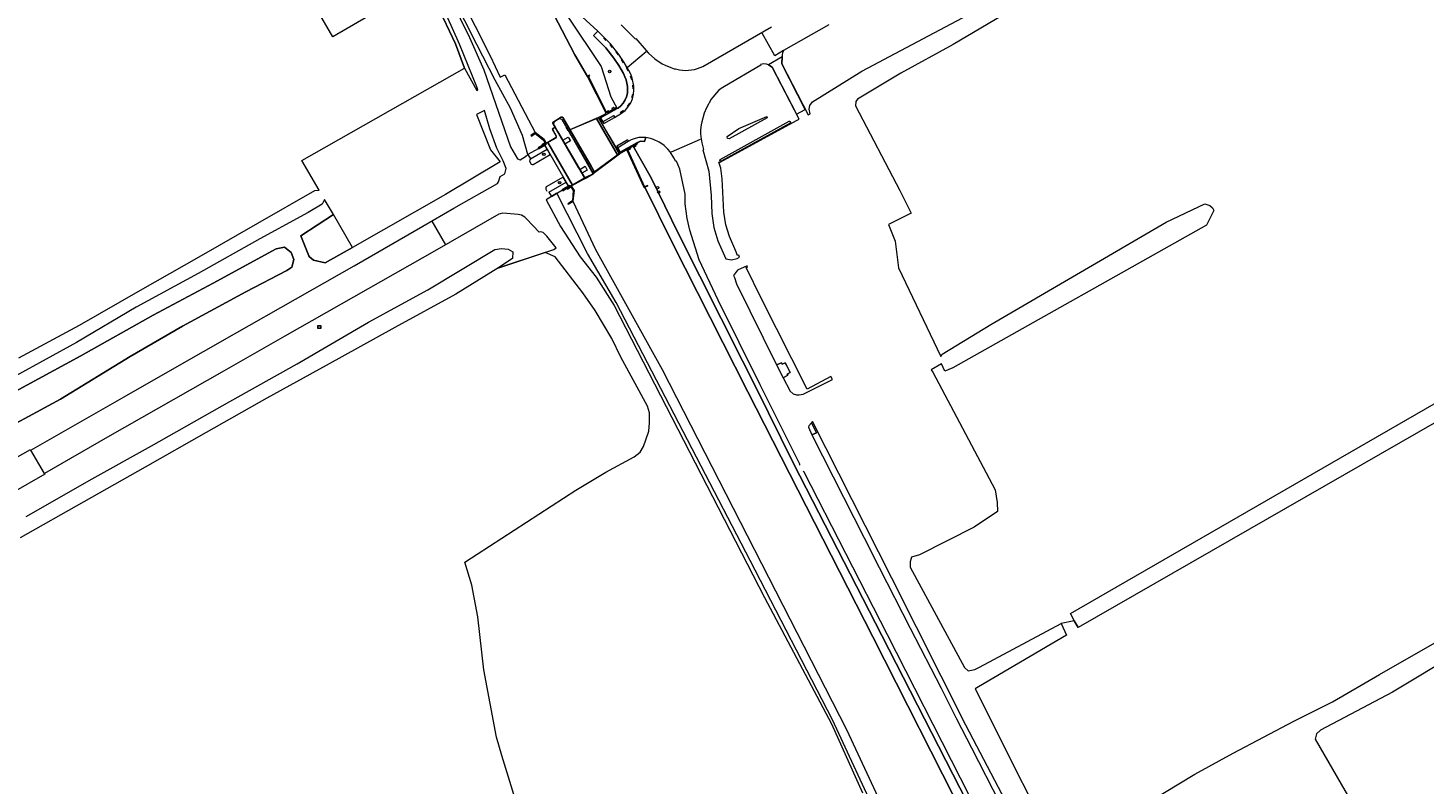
# Model space of a CAD drawing. Header units: metres. Extents: x 209813 to 223847, y 571801 to 587119.
# Tile 687 of 746: x 221974 to 222332, y 583792 to 583986. Entities that reach past the tile are written whole.
import ezdxf
from ezdxf.enums import TextEntityAlignment as Align

# ---------------------------------------------------------------- set-up
doc = ezdxf.new("R2010")
doc.units = ezdxf.units.M
for name, color, linetype, lineweight in [('B-RO-BV-GELEIDECONSTRUCTIE-G', 8, 'Continuous', 0), ('B-RO-BV-LEUNING-G', 8, 'BV-LEUNING', 0), ('B-RO-GK-BESCHOEIING-G', 8, 'GK-BESCHOEIING', 0), ('B-RO-GK-BESCHOEIING_DAMWAND-G', 8, 'GK-BESCHOEIING', 0), ('B-RO-GK-KADEMUUR-GV', 8, 'Continuous', 0), ('B-RO-GR-BEPLANTING_CULTUUR_BOSPLANTSOEN-GV', 8, 'Continuous', 0), ('B-RO-GR-GRAS-GV', 8, 'Continuous', 0), ('B-RO-GW-TALUD_KRUIN-G', 8, 'Continuous', 0), ('B-RO-IE-MEUBILAIR_WEGMEUBILAIR-G', 8, 'Continuous', 0), ('B-RO-IE-MEUBILAIR_WEGMEUBILAIR-S', 8, 'Continuous', 0), ('B-RO-KL-BRANDSTOF_LOCATIEPAAL-S', 8, 'Continuous', 0), ('B-RO-KL-DATA_CAI-S', 8, 'Continuous', 0), ('B-RO-KW-KUNSTWERK_DEK-GV', 8, 'Continuous', 0), ('B-RO-KW-KUNSTWERK_LANDHOOFD-GV', 8, 'Continuous', 0), ('B-RO-OG-TERREIN_CULTUURSCHEIDING-GV', 8, 'Continuous', 0), ('B-RO-OG-WATER_KANAAL-GV', 8, 'Continuous', 0), ('B-RO-OG-WEG-GV', 8, 'Continuous', 0), ('B-RO-VH-VERHARDING_STRAATBAKSTEEN-GV', 8, 'Continuous', 0), ('B-RO-VH-VERHARDING_TEGEL-GV', 8, 'Continuous', 0), ('B-RO-VW-MARKERING-G', 8, 'Continuous', 0), ('B-RO-VW-VRI-S', 8, 'Continuous', 0)]:
    doc.layers.add(name, color=color, linetype=linetype, lineweight=lineweight)
doc.styles.add('NLCS-ISO', font='txt')
doc.linetypes.add('BV-LEUNING', pattern='A,1,[69,NLCS.shx,S=0.2,R=0,X=0,Y=0],1', length=2)
doc.linetypes.add('GK-BESCHOEIING', pattern='A,30,-5,[1,NLCS.shx,S=1,R=0,X=0,Y=0],-5', length=40)

# ---------------------------------------------------------------- blocks, each defined once
blk = doc.blocks.new('SIE-WATER_VERKLIKKER_TRANSPORTLEIDING-SO')
at = {"color": 0, "linetype": 'ByBlock', "lineweight": 18}
blk.add_circle((0, 0), 1.5, dxfattribs=at)
at = {"color": 0, "linetype": 'ByBlock', "lineweight": 18, "style": 'NLCS-ISO'}
blk.add_text('vt', height=1.5, dxfattribs=at).set_placement((0, 0), align=Align.MIDDLE_CENTER)
blk = doc.blocks.new('SKL-DATA_SIGNAAL_CAIKAST-SO')
at = {"color": 0, "linetype": 'ByBlock', "lineweight": 18}
for points in [[(-2, 2), (2, 2), (2, 1.68), (-2, 1.68)], [(-2, 1.52), (2, 1.52), (2, -2), (-2, -2)]]:
    blk.add_lwpolyline(points, close=True, dxfattribs=at)
at = {"color": 0, "linetype": 'ByBlock', "lineweight": 18, "style": 'NLCS-ISO'}
blk.add_text('cai', height=1.5, dxfattribs=at).set_placement((0, 0), align=Align.MIDDLE_CENTER)
blk = doc.blocks.new('SKL-VRI_PAAL-SO')
at = {"lineweight": 18}
blk.add_circle((0, 0), 1.59, dxfattribs=at)
at = {"lineweight": 18, "style": 'NLCS-ISO'}
blk.add_text('vri', height=1.8, dxfattribs=at).set_placement((-0.1, 0.1), align=Align.MIDDLE_CENTER)
blk = doc.blocks.new('SIE-WEG_SLAGBOOM-SO')
at = {"linetype": 'ByBlock', "lineweight": 18}
h = blk.add_hatch(color=0, dxfattribs=at)
h.dxf.hatch_style = 1
h.paths.add_polyline_path([(0, 0.5), (-1, 0.5), (-2, -0.5), (-1, -0.5)])
h.paths.add_polyline_path([(2, 0.5), (1, 0.5), (0, -0.5), (1, -0.5)])
at = {"color": 0, "linetype": 'ByBlock', "lineweight": 18}
blk.add_lwpolyline([(-2, 0.5), (2, 0.5), (2, -0.5), (-2, -0.5)], close=True, dxfattribs=at)
for points in [[(-2, -0.5), (-1, 0.5)], [(-1, -0.5), (0, 0.5)], [(0, -0.5), (1, 0.5)], [(1, -0.5), (2, 0.5)]]:
    blk.add_lwpolyline(points, dxfattribs=at)

msp = doc.modelspace()

# ---------------------------------------------------------------- linework, layer by layer
at = {"layer": 'B-RO-BV-GELEIDECONSTRUCTIE-G', "flags": 128}
for points in [[(222121.706, 583983.456), (222122.358, 583982.763)], [(222121.706, 583983.456), (222122.358, 583982.763)], [(222123.373, 583981.708), (222123.985, 583980.964)], [(222123.373, 583981.708), (222123.985, 583980.964)], [(222124.866, 583979.839), (222125.491, 583979.069)], [(222124.866, 583979.839), (222125.491, 583979.069)], [(222126.29, 583977.866), (222126.795, 583977.041)], [(222126.29, 583977.866), (222126.795, 583977.041)], [(222127.533, 583975.793), (222127.996, 583974.957)], [(222127.533, 583975.793), (222127.996, 583974.957)], [(222128.606, 583973.645), (222128.903, 583972.727)], [(222128.606, 583973.645), (222128.903, 583972.727)], [(222129.176, 583968.898), (222128.937, 583967.989)], [(222129.176, 583968.898), (222128.937, 583967.989)], [(222129.19, 583971.299), (222129.291, 583970.343)], [(222129.19, 583971.299), (222129.291, 583970.343)], [(222128.367, 583966.62), (222127.821, 583965.829)], [(222128.367, 583966.62), (222127.821, 583965.829)], [(222126.854, 583964.743), (222126.034, 583964.204)], [(222126.854, 583964.743), (222126.034, 583964.204)]]:
    msp.add_lwpolyline(points, dxfattribs=at)
at = {"layer": 'B-RO-BV-LEUNING-G', "flags": 128}
for points in [[(222124.783, 583965.322), (222123.186, 583964.42)], [(222120.449, 583962.927), (222112.722, 583959.616)], [(222122.318, 583963.923), (222120.478, 583962.94)], [(222109.351, 583960.444), (222108.642, 583960.025), (222109.615, 583958.24), (222109.613, 583957.951), (222109.466, 583957.702), (222106.886, 583956.199)], [(222112.694, 583959.623), (222112.172, 583960.535)], [(222106.069, 583955.729), (222104.995, 583955.112)], [(222130.316, 583956.27), (222125.81, 583953.736)], [(222125.797, 583953.719), (222119.008, 583948.684)], [(222119.084, 583948.541), (222117.326, 583947.641), (222113.178, 583945.302)], [(222112.333, 583944.835), (222111.446, 583944.32)]]:
    msp.add_lwpolyline(points, dxfattribs=at)
at = {"layer": 'B-RO-GK-BESCHOEIING-G', "flags": 128}
for points in [[(222000.878, 584201.897), (222007.128, 584189.688), (222040.567, 584122.598), (222071.995, 584060.756), (222097.162, 584012.161), (222114.385, 583979.082), (222117.624, 583973.535)], [(222241.476, 583835.729), (222242.479, 583833.902)], [(222242.479, 583833.902), (222243.43, 583832.169)]]:
    msp.add_lwpolyline(points, dxfattribs=at)
at = {"layer": 'B-RO-GK-BESCHOEIING_DAMWAND-G', "flags": 128}
msp.add_lwpolyline([(222796.187, 582651.245), (222792.576, 582651.094), (222779.315, 582674.487), (222755.007, 582720.53), (222729.825, 582770.317), (222707.382, 582815.003), (222687.332, 582854.099), (222665.143, 582896.817), (222652.736, 582921.101), (222651.091, 582923.378), (222649.454, 582926.031), (222619.194, 582986.808), (222610.327, 583004.106), (222603.412, 583017.362), (222594.677, 583033.53), (222572.501, 583076.971), (222559.049, 583102.84), (222527.434, 583165.603), (222507.79, 583205.023), (222484.574, 583250.317), (222462.394, 583294.054), (222440.264, 583337.501), (222404.651, 583406.011), (222394.347, 583426.306), (222386.851, 583440.934), (222388.205, 583441.7), (222372.653, 583471.685), (222349.961, 583516.066), (222327.03, 583561.097), (222314.256, 583586.399), (222293.096, 583628.486), (222273.682, 583666.942), (222257.779, 583698.714), (222258.516, 583699.113), (222258.249, 583700.095), (222257.032, 583699.662), (222237.033, 583738.936), (222214.667, 583782.776), (222190.843, 583829.771), (222158.746, 583892.608), (222139.418, 583930.717), (222132.344, 583945.08)], dxfattribs=at)
at = {"layer": 'B-RO-GK-KADEMUUR-GV', "flags": 128}
for points in [[(222122.294, 583964.221), (222122.457, 583964.317), (222117.875, 583973.454), (222118.217, 583973.634), (222118.129, 583973.801), (222117.624, 583973.535)], [(222103.109, 583958.379), (222103.224, 583958.2), (222104.225, 583958.842), (222106.355, 583957.188), (222106.861, 583956.245), (222107.065, 583956.361), (222106.519, 583957.33), (222104.237, 583959.102)], [(222132.344, 583945.08), (222133.092, 583945.426), (222133.025, 583945.571), (222132.276, 583945.224), (222127.956, 583954.606), (222127.816, 583954.528), (222132.198, 583945.012)], [(222112.569, 583940.871), (222112.681, 583940.714), (222113.924, 583941.511), (222114.168, 583944.272), (222113.462, 583945.46), (222113.291, 583945.362), (222113.967, 583944.226), (222113.737, 583941.624)]]:
    msp.add_lwpolyline(points, close=True, dxfattribs=at)
at = {"layer": 'B-RO-GR-BEPLANTING_CULTUUR_BOSPLANTSOEN-GV', "flags": 128}
msp.add_lwpolyline([(222057.366, 583929.665), (222052.45, 583938.072), (222044.135, 583932.624), (222046.115, 583927.523), (222046.323, 583927.228), (222047.353, 583926.364), (222050.375, 583925.669)], close=True, dxfattribs=at)
msp.add_lwpolyline([(221962.774, 583880.158), (221982.437, 583890.728), (222000.333, 583901.677), (222013.786, 583909.436), (222030.04, 583918.264), (222040.556, 583923.771), (222041.78, 583924.547), (222042.305, 583926.588), (222041.63, 583928.392), (222039.888, 583929.734), (222037.756, 583929.296), (222021.591, 583920.526), (222006.201, 583912.248), (221987.68, 583901.823), (221969.919, 583892.145)], dxfattribs=at)
at = {"layer": 'B-RO-GR-GRAS-GV', "flags": 128}
for points in [[(222367.925, 584028.128), (222365.867, 584026.314), (222364.398, 584026.992), (222361.486, 584030.667), (222345.183, 584056.587), (222344.728, 584057.025), (222343.717, 584057.183), (222339.991, 584055.196), (222319.083, 584043.523), (222303.308, 584034.277), (222285.281, 584024.08), (222269.927, 584015.44), (222254.817, 584007.229), (222239.724, 583998.291), (222225.608, 583990.098), (222211.411, 583981.684), (222198.002, 583974.355), (222186.897, 583967.645), (222186.422, 583967.09)], [(221971.809, 583901.299), (221987.3, 583909.738), (222002.964, 583918.693), (222018.059, 583927.246), (222033.103, 583935.906), (222047.658, 583944.221), (222048.801, 583944.367), (222044.402, 583951.971), (222086.061, 583975.642), (222083.812, 583981.86), (222079.049, 583991.782), (222074.813, 584000.205), (222069.257, 583997.162), (222069.257, 583993.602), (222052.305, 583983.694), (222043.248, 583999.33), (222034.081, 583994.971)], [(222186.422, 583967.09), (222186.374, 583966.001), (222197.756, 583944.282), (222200.617, 583938.448), (222194.781, 583935.505), (222196.539, 583931.237), (222197.417, 583924.459), (222208.257, 583901.632), (222208.607, 583902.311), (222221.081, 583909.84), (222266.03, 583936.125), (222275.919, 583940.836), (222277.26, 583940.38), (222277.895, 583939.794), (222278.296, 583939.103), (222276.342, 583935.39), (222211.332, 583898.766), (222209.275, 583897.941), (222208.412, 583899.762), (222205.776, 583898.223), (222206.157, 583897.679), (222222.207, 583867.444), (222222.698, 583864.199), (222222.738, 583861.907), (222216.771, 583857.923), (222202.745, 583850.793), (222200.746, 583850.163), (222200.381, 583848.984), (222200.4, 583847.623), (222214.313, 583821.86), (222215.218, 583821.063), (222216.943, 583821.354), (222218.125, 583821.964), (222239.117, 583833.211)], [(222258.255, 583785.399), (222273.417, 583794.523), (222283.232, 583799.963), (222298.797, 583808.128), (222308.68, 583813.089), (222320.718, 583820.078), (222456.575, 583897.79), (222457.247, 583897.896), (222457.951, 583897.522), (222458.341, 583897.133), (222461.547, 583899.43), (222432.947, 583938.903), (222430.221, 583942.741), (222426.724, 583940.29), (222427.882, 583938.032), (222243.43, 583832.169), (222242.479, 583833.902), (222239.117, 583833.211), (222240.471, 583830.19), (222217.895, 583816.926), (222217.09, 583816.453), (222241.201, 583768.165)], [(222242.479, 583833.902), (222241.476, 583835.729), (222425.849, 583941.997), (222426.724, 583940.29)], [(222099.05, 583788.223), (222095.623, 583799.347), (222094.293, 583804.012), (222091.06, 583821.263), (222089.516, 583834.89), (222087.937, 583843.038), (222086.194, 583848.955), (222114.646, 583867.413), (222122.304, 583872.019), (222129.609, 583875.907), (222131.156, 583877.123), (222131.984, 583878.567), (222133.333, 583882.536), (222133.563, 583884.669), (222133.563, 583887.215), (222133.028, 583888.91), (222126.17, 583901.505), (222123.843, 583906.302), (222119.632, 583913.467), (222116.463, 583918.043), (222109.295, 583927.249), (222106.806, 583928.373), (222094.59, 583924.333), (222083.857, 583917.623), (222068.202, 583909.144), (222050.57, 583899.397), (222035.407, 583890.966), (222019.816, 583882.203), (222004.144, 583873.315), (221988.481, 583864.37), (221972.158, 583855.191)], [(222458.341, 583897.133), (222458.928, 583896.549), (222459.186, 583895.446), (222459.196, 583894.724), (222458.768, 583894.429), (222415.288, 583869.706), (222374.896, 583846.138), (222324.087, 583815.578), (222305.655, 583805.819), (222304.557, 583804.898), (222304.244, 583803.547), (222315.366, 583784.243)]]:
    msp.add_lwpolyline(points, dxfattribs=at)
at = {"layer": 'B-RO-GW-TALUD_KRUIN-G', "flags": 128}
msp.add_lwpolyline([(222216.828, 583783.823), (222193.09, 583830.148), (222170.421, 583874.263), (222160.802, 583893.772), (222157.354, 583900.57), (222140.99, 583933.148), (222133.978, 583947.488), (222129.306, 583955.635)], dxfattribs=at)
at = {"layer": 'B-RO-IE-MEUBILAIR_WEGMEUBILAIR-G', "flags": 128}
for points in [[(222120.455, 583962.958), (222121.194, 583961.681)], [(222120.455, 583962.958), (222121.194, 583961.681)], [(222121.194, 583961.681), (222121.465, 583961.214)], [(222121.194, 583961.681), (222121.465, 583961.214)], [(222119.088, 583948.534), (222112.712, 583959.619)], [(222119.088, 583948.534), (222112.712, 583959.619)], [(222121.465, 583961.214), (222123.132, 583958.334)], [(222121.465, 583961.214), (222123.132, 583958.334)], [(222123.132, 583958.334), (222124.814, 583955.429)], [(222123.132, 583958.334), (222124.814, 583955.429)], [(222124.814, 583955.429), (222125.068, 583954.99)], [(222124.814, 583955.429), (222125.068, 583954.99)], [(222125.068, 583954.99), (222125.828, 583953.677)], [(222125.068, 583954.99), (222125.828, 583953.677)]]:
    msp.add_lwpolyline(points, dxfattribs=at)
at = {"layer": 'B-RO-KW-KUNSTWERK_DEK-GV', "flags": 128}
for points in [[(222113.435, 583958.362), (222112.712, 583959.619), (222113.134, 583959.801), (222111.301, 583962.951), (222111.18, 583963.053), (222111.025, 583963.086), (222110.873, 583963.041), (222108.716, 583961.711), (222108.735, 583961.496), (222109.325, 583960.487), (222108.593, 583960.02), (222109.566, 583958.228), (222109.575, 583958.008), (222109.461, 583957.77), (222106.861, 583956.245), (222106.976, 583956.033), (222106.705, 583955.877), (222112.775, 583945.386), (222113.033, 583945.539), (222113.176, 583945.295), (222117.434, 583947.586), (222119.044, 583948.611)], [(222113.435, 583958.362), (222119.044, 583948.611), (222125.828, 583953.677), (222120.455, 583962.958), (222113.134, 583959.801)]]:
    msp.add_lwpolyline(points, dxfattribs=at)
for points in [[(222111.852, 583956.153), (222111.289, 583957.125), (222112.699, 583957.938), (222113.269, 583956.958)], [(222116.17, 583948.703), (222115.62, 583949.651), (222117.019, 583950.474), (222117.567, 583949.499)]]:
    msp.add_lwpolyline(points, close=True, dxfattribs=at)
at = {"layer": 'B-RO-KW-KUNSTWERK_LANDHOOFD-GV', "flags": 128}
for points in [[(222121.194, 583961.681), (222121.538, 583961.866), (222120.947, 583962.888), (222125.227, 583965.264), (222125.085, 583965.509), (222123.172, 583964.438), (222123.033, 583964.655), (222122.185, 583964.157), (222122.311, 583963.943), (222120.455, 583962.958)], [(222111.052, 583962.49), (222119.148, 583948.568), (222119.266, 583948.686), (222119.331, 583948.84), (222119.333, 583949.008), (222119.21, 583949.337), (222118.545, 583950.503), (222111.301, 583962.951), (222111.18, 583963.053), (222111.025, 583963.086), (222110.873, 583963.041), (222108.716, 583961.711), (222108.735, 583961.496), (222108.884, 583961.233)], [(222111.052, 583962.49), (222110.368, 583962.658), (222109.069, 583961.923), (222108.884, 583961.233), (222110.045, 583959.271), (222117.034, 583947.357), (222119.088, 583948.534)], [(222125.068, 583954.99), (222120.455, 583962.958), (222119.962, 583962.705), (222125.356, 583953.435), (222125.828, 583953.677)], [(222106.976, 583956.033), (222106.742, 583956.464), (222105.924, 583955.989), (222106.037, 583955.784), (222104.967, 583955.161), (222105.089, 583954.948), (222106.705, 583955.877)], [(222106.976, 583956.033), (222106.705, 583955.877), (222112.775, 583945.386)], [(222113.176, 583945.295), (222113.808, 583945.658), (222107.484, 583956.6), (222106.861, 583956.245)]]:
    msp.add_lwpolyline(points, dxfattribs=at)
for points in [[(222129.306, 583955.635), (222130.444, 583956.281), (222130.306, 583956.519), (222126.03, 583954.104), (222125.401, 583955.191), (222125.068, 583954.99), (222125.828, 583953.677), (222127.66, 583954.707), (222127.76, 583954.497), (222128.612, 583954.973), (222128.509, 583955.183)], [(222113.176, 583945.295), (222113.033, 583945.539), (222111.136, 583944.419), (222111.259, 583944.204), (222112.335, 583944.832), (222112.469, 583944.604), (222113.294, 583945.093)]]:
    msp.add_lwpolyline(points, close=True, dxfattribs=at)
at = {"layer": 'B-RO-OG-TERREIN_CULTUURSCHEIDING-GV', "flags": 128}
for points in [[(222070.858, 584014.621), (222078.854, 584000.423), (222082.565, 583993.306), (222087.359, 583983.51), (222091.037, 583975.174), (222097.915, 583955.437), (222099.64, 583952.363), (222100.399, 583952.139), (222101.713, 583952.941), (222102.339, 583953.47), (222100.956, 583958.349), (222097.838, 583965.369), (222093.968, 583972.579), (222089.26, 583981.713), (222079.97, 584000), (222077.103, 584005.425), (222071.852, 584015.204)], [(222062.881, 584009.525), (222068.6, 584012.786), (222068.384, 584013.17), (222062.392, 584009.655), (222069.257, 583997.162), (222074.813, 584000.205), (222079.049, 583991.782), (222083.812, 583981.86), (222086.061, 583975.642), (222089.243, 583969.916), (222089.5, 583970.061), (222089.26, 583970.838), (222084.811, 583981.776), (222081.513, 583989.087), (222074.928, 584001.583), (222069.185, 583998.245)]]:
    msp.add_lwpolyline(points, close=True, dxfattribs=at)
at = {"layer": 'B-RO-OG-WATER_KANAAL-GV', "flags": 128}
for points in [[(222132.344, 583945.08), (222132.198, 583945.012), (222127.816, 583954.528), (222127.66, 583954.707), (222125.356, 583953.435), (222119.962, 583962.705), (222122.311, 583963.943), (222122.294, 583964.221), (222117.624, 583973.535), (222114.385, 583979.082), (222097.162, 584012.161), (222071.995, 584060.756), (222040.567, 584122.598), (222007.128, 584189.688), (222000.077, 584203.473)], [(222132.344, 583945.08), (222132.198, 583945.012), (222127.816, 583954.528), (222127.66, 583954.707), (222125.356, 583953.435), (222119.962, 583962.705), (222122.311, 583963.943), (222122.294, 583964.221), (222117.624, 583973.535), (222114.385, 583979.082), (222097.162, 584012.161), (222071.995, 584060.756), (222040.567, 584122.598), (222007.128, 584189.688), (222000.077, 584203.473)], [(222081.071, 584001.868), (222092.646, 583978.819), (222095.234, 583973.293), (222096.424, 583973.963), (222104.237, 583959.102), (222106.519, 583957.33), (222107.065, 583956.361), (222107.484, 583956.6), (222113.808, 583945.658), (222113.462, 583945.46), (222114.168, 583944.272), (222113.896, 583941.493), (222119.682, 583929.141), (222123.984, 583921.412), (222136.747, 583898.306), (222184.007, 583805.984), (222215.876, 583737.704)], [(222214.667, 583782.776), (222190.843, 583829.771), (222158.746, 583892.608), (222139.418, 583930.717), (222132.344, 583945.08)]]:
    msp.add_lwpolyline(points, dxfattribs=at)
msp.add_lwpolyline([(222115.336, 583950.142), (222108.735, 583961.496), (222108.716, 583961.711), (222110.873, 583963.041), (222111.025, 583963.086), (222111.18, 583963.053), (222111.301, 583962.951), (222118.545, 583950.503), (222119.21, 583949.337), (222119.333, 583949.008), (222119.331, 583948.84), (222119.266, 583948.686), (222119.148, 583948.568), (222116.961, 583947.338)], close=True, dxfattribs=at)
msp.add_lwpolyline([(222115.336, 583950.142), (222108.735, 583961.496), (222108.716, 583961.711), (222110.873, 583963.041), (222111.025, 583963.086), (222111.18, 583963.053), (222111.301, 583962.951), (222118.545, 583950.503), (222119.21, 583949.337), (222119.333, 583949.008), (222119.331, 583948.84), (222119.266, 583948.686), (222119.148, 583948.568), (222116.961, 583947.338)], close=True, dxfattribs=at)
at = {"layer": 'B-RO-OG-WEG-GV', "flags": 128}
for points in [[(222179.504, 583986.711), (222167.903, 583980.145), (222167.646, 583979.605), (222167.554, 583979.085), (222167.569, 583978.54), (222167.425, 583976.731), (222174.187, 583963.685), (222174.752, 583963.96), (222174.498, 583965.076), (222174.677, 583966.052), (222175.321, 583967.014), (222188.003, 583974.832), (222219.432, 583991.521)], [(222112.533, 583988.947), (222121.095, 583976.056), (222123.567, 583968.312), (222125.227, 583965.264), (222125.466, 583965.413), (222126.169, 583965.978), (222126.737, 583966.614), (222127.297, 583967.472), (222127.629, 583968.297), (222127.872, 583969.221), (222127.909, 583970.025), (222127.872, 583970.894), (222127.548, 583972.6), (222127.231, 583973.437), (222126.832, 583974.284), (222125.685, 583976.281), (222124.399, 583978.234), (222122.353, 583980.81), (222119.164, 583984.03), (222120.296, 583985.161), (222116.241, 583988.807)], [(222126.28, 583986.756), (222129.89, 583983.122), (222130.061, 583983.261), (222132.684, 583980.141), (222133.312, 583979.455), (222134.878, 583978.054), (222136.809, 583976.75), (222137.511, 583976.364), (222138.956, 583975.77), (222139.844, 583975.473), (222140.214, 583975.421), (222141.208, 583975.2), (222142.74, 583975.063), (222144.276, 583975.205), (222145.104, 583975.325), (222145.843, 583975.533), (222147.191, 583976.064), (222164.854, 583986.234)], [(221966.08, 583872.919), (221974.737, 583877.859), (221974.849, 583877.664), (221998.813, 583891.351), (222011.233, 583898.41), (222027.127, 583907.508), (222042.736, 583916.397), (222057.799, 583924.939), (222075.427, 583935.145), (222083.378, 583939.698), (222094.567, 583946.066), (222094.797, 583946.446), (222095.269, 583947.872), (222096.422, 583948.494), (222096.737, 583949.905), (222095.996, 583951.893), (222094.371, 583955.097), (222092.535, 583960.11), (222091.192, 583964.803), (222089.177, 583963.74), (222092.787, 583954.669), (222095.27, 583951.588), (222081.191, 583943.186), (222057.366, 583929.665), (222050.375, 583925.669), (222047.353, 583926.364), (222046.323, 583927.228), (222046.115, 583927.523), (222044.135, 583932.624), (222052.45, 583938.072), (222050.185, 583941.945), (222049.558, 583940.736), (222045.962, 583938.652), (222033.584, 583931.831), (222017.756, 583922.921), (222001.891, 583914.313), (221986.535, 583905.222), (221970.975, 583896.68)], [(222172.055, 583874.096), (222161.923, 583894.406), (222151.114, 583916.143), (222146.251, 583926.485), (222143.845, 583934.069), (222143.149, 583937.111), (222142.705, 583940.833), (222142.642, 583943.274), (222141.346, 583949.748), (222140.472, 583951.818), (222140.277, 583951.715), (222139.792, 583952.641), (222138.817, 583954.16), (222138.204, 583954.892), (222137.267, 583955.796), (222136.654, 583956.256), (222135.972, 583956.687), (222134.551, 583957.327), (222133.821, 583957.554), (222132.58, 583957.82), (222132.272, 583956.784), (222131.181, 583956.943), (222130.306, 583956.519), (222130.444, 583956.281), (222129.306, 583955.635), (222133.978, 583947.488), (222140.99, 583933.148), (222157.354, 583900.57), (222160.802, 583893.772), (222170.421, 583874.263), (222193.09, 583830.148), (222216.828, 583783.823)], [(222129.306, 583955.635), (222128.509, 583955.183), (222128.612, 583954.973), (222127.956, 583954.606), (222132.276, 583945.224), (222133.025, 583945.571), (222133.092, 583945.426), (222132.344, 583945.08), (222139.418, 583930.717), (222158.746, 583892.608), (222190.843, 583829.771), (222214.667, 583782.776)], [(222212.296, 583739.891), (222180.451, 583808.466), (222159.36, 583849.334), (222125.014, 583915.51), (222117.627, 583928.118), (222109.759, 583943.56), (222107.062, 583941.877), (222110.724, 583935.026), (222115.782, 583927.2), (222119.834, 583921.989), (222124.422, 583914.763), (222162.99, 583839.842), (222180.199, 583807.468), (222188.142, 583789.706)], [(221973.644, 583860.659), (221990.594, 583870.32), (222005.808, 583878.716), (222025.917, 583890.123), (222043.133, 583899.787), (222061.46, 583910.5), (222076.705, 583918.816), (222093.9, 583929.153), (222095.6, 583929.344), (222097.242, 583929.221), (222098.515, 583928.482), (222098.433, 583926.8), (222094.59, 583924.333), (222109.012, 583929.103), (222109.57, 583929.53), (222107.216, 583932.55), (222106.259, 583933.458), (222105.941, 583933.606), (222105.612, 583933.615), (222105.224, 583933.588), (222102.102, 583936.921), (222101.537, 583937.445), (222100.686, 583937.892), (222099.809, 583938.119), (222096.937, 583938.338), (222095.798, 583938.4), (222095.263, 583938.289), (222094.879, 583938.164), (222078.944, 583929.054), (222040.038, 583906.885), (222024.465, 583897.977), (221994.547, 583880.949), (221978.336, 583871.668), (221978.447, 583871.472), (221969.799, 583866.535)], [(221969.919, 583892.145), (221987.68, 583901.823), (222006.201, 583912.248), (222021.591, 583920.526), (222037.756, 583929.296), (222039.888, 583929.734), (222041.63, 583928.392), (222042.305, 583926.588), (222041.78, 583924.547), (222040.556, 583923.771), (222030.04, 583918.264), (222013.786, 583909.436), (222000.333, 583901.677), (221982.437, 583890.728), (221962.774, 583880.158)], [(222237.817, 583762.863), (222214.617, 583807.111), (222195.651, 583844.798), (222175.363, 583884.99), (222175.181, 583884.838), (222175.045, 583884.676), (222176.325, 583882.094), (222175.188, 583881.586), (222180.596, 583870.846), (222188.587, 583855.195), (222192.444, 583847.59), (222200.405, 583832.002), (222208.345, 583816.596), (222212.291, 583808.707), (222216.092, 583801.302), (222223.358, 583787.059)], [(222172.116, 583873.757), (222172.055, 583874.096)], [(222607.649, 583018.386), (222607.597, 583018.854), (222579.098, 583074.211), (222561.359, 583108.99), (222535.328, 583160.401), (222511.458, 583207.422), (222490.161, 583249.626), (222465.943, 583297.416), (222444.906, 583338.792), (222421.728, 583384.745), (222391.448, 583444.322), (222376.468, 583473.706), (222354.211, 583517.027), (222330.892, 583562.485), (222295.959, 583631.097), (222263.28, 583695.172), (222240.461, 583739.973), (222217.952, 583784.315), (222194.563, 583830.255), (222173.205, 583872.009), (222172.934, 583872.15)]]:
    msp.add_lwpolyline(points, dxfattribs=at)
for points in [[(222155.676, 583928.677), (222154.026, 583932.47), (222153.091, 583935.481), (222152.618, 583938.671), (222152.132, 583947.254), (222151.812, 583950.002), (222151.344, 583951.558), (222151.674, 583951.502), (222171.243, 583962.251), (222171.888, 583962.566), (222164.974, 583975.912), (222164.059, 583976.511), (222163.513, 583976.68), (222162.836, 583976.771), (222161.996, 583976.594), (222162.106, 583976.403), (222152.728, 583970.956), (222151.915, 583970.395), (222151.262, 583969.868), (222150.716, 583969.326), (222149.738, 583968.21), (222149.324, 583967.643), (222148.786, 583966.761), (222148.62, 583966.385), (222148.133, 583965.478), (222147.552, 583964.095), (222146.907, 583961.872), (222146.766, 583961.09), (222146.63, 583959.827), (222146.602, 583958.857), (222146.662, 583958.056), (222146.923, 583956.49), (222147.412, 583954.781), (222147.202, 583954.717), (222148.738, 583949.235), (222149.335, 583942.949), (222149.483, 583938.389), (222150.018, 583934.78), (222151.076, 583931.374), (222153.101, 583926.718), (222154.537, 583926.461), (222155.967, 583926.852), (222156.626, 583927.135), (222156.415, 583927.655), (222156.137, 583927.565)], [(222151.713, 583951.763), (222151.592, 583952.025), (222151.628, 583952.177), (222169.315, 583962.002), (222169.464, 583962.049), (222169.625, 583961.928), (222169.678, 583961.734), (222169.563, 583961.568), (222151.874, 583951.741)], [(222156.472, 583960.186), (222163.634, 583963.204), (222163.662, 583962.874), (222153.948, 583957.509), (222153.527, 583957.56), (222153.464, 583958.134)], [(222180.438, 583895.76), (222180.069, 583896.548), (222173.924, 583893.308), (222162.168, 583916.648), (222158.301, 583924.523), (222158.682, 583924.618), (222158.543, 583924.895), (222156.076, 583923.786), (222155.073, 583922.462), (222155.304, 583921.965), (222155.799, 583920.332), (222166.13, 583899.499), (222167.366, 583900.046), (222167.538, 583899.674), (222168.361, 583900.024), (222169.623, 583897.574), (222168.826, 583897.157), (222168.99, 583896.851), (222167.767, 583896.188), (222169.599, 583892.784), (222170.366, 583892.064), (222171.186, 583891.88), (222171.874, 583891.834), (222172.915, 583892.036)]]:
    msp.add_lwpolyline(points, close=True, dxfattribs=at)
at = {"layer": 'B-RO-VH-VERHARDING_STRAATBAKSTEEN-GV', "flags": 128}
msp.add_lwpolyline([(222173.478, 583965.053), (222167.425, 583976.731), (222167.569, 583978.54), (222164.059, 583976.511), (222164.974, 583975.912), (222171.209, 583963.876)], close=True, dxfattribs=at)
at = {"layer": 'B-RO-VH-VERHARDING_TEGEL-GV', "flags": 128}
for points in [[(222124.517, 583962.997), (222126.378, 583964.093), (222127.274, 583964.814), (222128.011, 583965.638), (222128.723, 583966.729), (222129.151, 583967.793), (222129.462, 583968.978), (222129.511, 583970.021), (222129.467, 583971.057), (222129.086, 583973.055), (222128.705, 583974.062), (222128.245, 583975.04), (222127.063, 583977.095), (222125.696, 583979.172), (222123.545, 583981.879), (222120.296, 583985.161), (222119.164, 583984.03), (222122.353, 583980.81), (222124.399, 583978.234), (222125.685, 583976.281), (222126.832, 583974.284), (222127.231, 583973.437), (222127.548, 583972.6), (222127.872, 583970.894), (222127.909, 583970.025), (222127.872, 583969.221), (222127.629, 583968.297), (222127.297, 583967.472), (222126.737, 583966.614), (222126.169, 583965.978), (222125.466, 583965.413), (222125.227, 583965.264)], [(222125.227, 583965.264), (222120.947, 583962.888), (222121.538, 583961.866)], [(222124.285, 583963.408), (222121.538, 583961.866), (222121.805, 583961.406)], [(222121.805, 583961.406), (222124.517, 583962.997)], [(222103.034, 583952.339), (222102.811, 583952.121), (222102.748, 583951.816), (222103.181, 583951.023), (222103.413, 583950.913), (222103.667, 583950.953), (222108.068, 583953.52), (222107.313, 583954.825)], [(222128.101, 583956.867), (222128.072, 583957.066), (222127.944, 583957.156), (222127.789, 583957.143), (222125.151, 583955.623), (222125.401, 583955.191)], [(222107.732, 583943.85), (222112.173, 583946.426), (222111.426, 583947.717), (222107.065, 583945.197)], [(222106.939, 583944.605), (222107.204, 583944.082)], [(222107.732, 583943.85), (222108.381, 583942.701), (222112.775, 583945.386), (222112.173, 583946.426)]]:
    msp.add_lwpolyline(points, dxfattribs=at)
at = {"layer": 'B-RO-VH-VERHARDING_TEGEL-GV'}
for points in [[(222124.517, 583962.997, 0.6764776), (222124.285, 583963.408)], [(222107.065, 583945.197, 0.2767162), (222106.939, 583944.605)]]:
    msp.add_lwpolyline(points, format="xyb", dxfattribs=at)
at = {"layer": 'B-RO-VH-VERHARDING_TEGEL-GV', "flags": 128}
for points in [[(222132.58, 583957.82), (222131.59, 583957.89), (222130.795, 583957.815), (222129.839, 583957.585), (222128.831, 583957.218), (222128.085, 583956.822), (222125.401, 583955.191), (222126.03, 583954.104), (222131.181, 583956.943), (222132.272, 583956.784)], [(222106.705, 583955.877), (222102.339, 583953.47), (222103.034, 583952.339), (222107.313, 583954.825)], [(222169.149, 583898.495), (222168.361, 583900.024), (222167.538, 583899.674), (222167.366, 583900.046), (222166.13, 583899.499), (222167.767, 583896.188), (222168.99, 583896.851), (222168.826, 583897.157), (222169.623, 583897.574)], [(222175.045, 583884.676), (222174.368, 583883.865), (222174.265, 583883.508), (222175.188, 583881.586), (222176.325, 583882.094)]]:
    msp.add_lwpolyline(points, close=True, dxfattribs=at)
at = {"layer": 'B-RO-VW-MARKERING-G', "flags": 128}
for points in [[(222167.903, 583980.145), (222165.667, 583978.801), (222162.444, 583984.593)], [(222127.791, 583975.792), (222132.635, 583979.869)], [(222146.548, 583957.315), (222139.116, 583954.102)], [(222077.662, 583936.425), (222081.21, 583930.35)], [(221978.336, 583871.668), (221974.849, 583877.664)]]:
    msp.add_lwpolyline(points, dxfattribs=at)

# ---------------------------------------------------------------- block references
at = {"layer": 'B-RO-IE-MEUBILAIR_WEGMEUBILAIR-S', "xscale": 0.2, "yscale": 0.2, "zscale": 0.2}
for p in [(222122.761, 583964.379), (222106.536, 583956.08), (222128.039, 583954.997), (222112.804, 583945.134)]:
    msp.add_blockref('SIE-WEG_SLAGBOOM-SO', p, dxfattribs=at)
at = {"layer": 'B-RO-KL-BRANDSTOF_LOCATIEPAAL-S', "xscale": 0.2, "yscale": 0.2, "zscale": 0.2}
for p in [(222135.597, 583944.962), (222135.915, 583943.902)]:
    msp.add_blockref('SIE-WATER_VERKLIKKER_TRANSPORTLEIDING-SO', p, dxfattribs=at)
at = {"layer": 'B-RO-KL-DATA_CAI-S', "xscale": 0.2, "yscale": 0.2, "zscale": 0.2}
msp.add_blockref('SKL-DATA_SIGNAAL_CAIKAST-SO', (222048.864, 583909.216), dxfattribs=at)
at = {"layer": 'B-RO-VW-VRI-S', "xscale": 0.2, "yscale": 0.2, "zscale": 0.2}
for p in [(222123.294, 583974.77), (222124.276, 583965.273), (222129.672, 583955.727), (222106.435, 583953.527), (222110.463, 583946.248)]:
    msp.add_blockref('SKL-VRI_PAAL-SO', p, dxfattribs=at)

doc.saveas('drawing.dxf')
